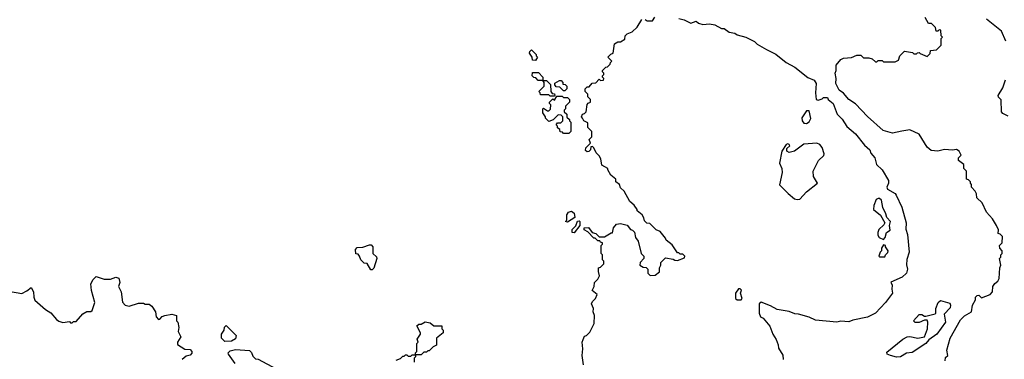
# Model space of a CAD drawing. Extents: x 1861455 to 2058065, y 200073 to 437907.
# Tile 467 of 574: x 1949640 to 1957056, y 368776 to 371338. Entities that reach past the tile are written whole.
import ezdxf

# ---------------------------------------------------------------- set-up
doc = ezdxf.new("R2010")
doc.units = 0

msp = doc.modelspace()

# ---------------------------------------------------------------- linework, layer by layer
at = {"layer": '0CON05XD'}
for points in [[(1954015, 369660), (1954008.3, 369668.3), (1953995, 369670), (1953975, 369690), (1953965, 369690), (1953918.3, 369738.3), (1953891.7, 369751.7), (1953891.7, 369768.3), (1953925, 369770), (1953951.7, 369731.7), (1953980, 369725), (1954005, 369700), (1954045, 369700), (1954095, 369730), (1954105, 369730), (1954113, 369767), (1954133.9, 369796.1), (1954165, 369800), (1954215, 369787.5), (1954240, 369755), (1954255, 369750), (1954270, 369735), (1954277.5, 369695), (1954297, 369667), (1954320, 369575), (1954340, 369555), (1954340, 369535), (1954312.5, 369505), (1954310, 369485), (1954335, 369470), (1954358.3, 369468.3), (1954370, 369455), (1954370, 369425), (1954388.3, 369408.3), (1954425, 369410), (1954460, 369435), (1954460, 369465), (1954470, 369485), (1954470, 369505), (1954505, 369540), (1954561.7, 369531.7), (1954575, 369522.5), (1954595, 369520), (1954648.3, 369541.7), (1954650, 369555), (1954635, 369570), (1954615, 369570), (1954605, 369580), (1954595, 369580), (1954555, 369640), (1954510, 369675), (1954505, 369690), (1954465, 369740), (1954433, 369753), (1954385, 369800), (1954363, 369803), (1954345, 369820), (1954341.7, 369841.7), (1954327.5, 369865), (1954290, 369895), (1954290, 369905), (1954269.3, 369939.3), (1954236.4, 369966.4), (1954193, 370043), (1954165, 370070), (1954157.5, 370095), (1954130, 370115), (1954130, 370135), (1954092.5, 370165), (1954070, 370205), (1954070, 370215), (1954025, 370240), (1954017, 370287), (1954005, 370310), (1953983, 370333), (1953965, 370370), (1953955, 370380), (1953941.7, 370378.3), (1953940, 370355), (1953927, 370343), (1953915, 370340), (1953901.7, 370351.7), (1953905, 370370), (1953940, 370405), (1953930, 370435), (1953950, 370455), (1953950, 370495), (1953920, 370525), (1953918.3, 370558.3), (1953890, 370575), (1953880, 370595), (1953872.5, 370605), (1953880, 370625), (1953895, 370630), (1953907, 370643), (1953913, 370697), (1953921.7, 370708.3), (1953940, 370715), (1953940, 370735), (1953920, 370755), (1953920, 370775), (1953900, 370795), (1953900, 370815), (1953915, 370830), (1953928.3, 370831.7), (1953951.7, 370858.3), (1953978.3, 370861.7), (1954005, 370890), (1954015, 370880), (1954038.3, 370881.7), (1954040, 370895), (1954030, 370905), (1954030, 370915), (1954040, 370925), (1954040, 370935), (1954030, 370945), (1954030, 370955), (1954055, 370980), (1954068.3, 370981.7), (1954088.3, 371001.7), (1954090, 371015), (1954100, 371025), (1954070, 371055), (1954091.7, 371078.3), (1954110, 371085), (1954120, 371155), (1954145, 371170), (1954165, 371170), (1954198.3, 371191.7), (1954200, 371215), (1954215, 371230), (1954253, 371247), (1954290, 371280), (1954325, 371340)], [(1954351.7, 371338.3), (1954365, 371330), (1954405, 371330), (1954423.6, 371356.4)], [(1954605, 371347.5), (1954645, 371337.5), (1954695, 371312.5), (1954735, 371327.5), (1954751.7, 371311.7), (1954785, 371302.5), (1954835, 371306.7), (1954875, 371297.5), (1954925, 371270), (1954945, 371270), (1954983, 371243), (1955025, 371236.7), (1955045, 371222.5), (1955110, 371205), (1955175, 371172.5), (1955195, 371152.5), (1955265, 371112.5), (1955335, 371077.5), (1955413.9, 371013.9), (1955478.3, 370978.3), (1955575, 370902.5), (1955625, 370882.5), (1955640, 370855), (1955633.3, 370785), (1955640, 370735), (1955655, 370730), (1955685, 370740), (1955695, 370750), (1955725, 370750), (1955730, 370735), (1955767.5, 370705), (1955797.5, 370625), (1955835, 370587.5), (1955870.7, 370530.7), (1955935, 370477.5), (1956002, 370392), (1956042.5, 370355), (1956051.7, 370331.7), (1956080, 370295), (1956092.5, 370245), (1956136.1, 370206.1), (1956182.5, 370125), (1956182.5, 370105), (1956170, 370075), (1956175, 370060), (1956235, 370027.5), (1956242.5, 370015), (1956283.9, 369923.9), (1956316.2, 369805), (1956313, 369757), (1956326.1, 369716.1), (1956340, 369585), (1956322.2, 369527.8), (1956318.8, 369488.8), (1956327.5, 369455), (1956318.8, 369425), (1956287.5, 369395), (1956201.7, 369358.3), (1956211.2, 369335), (1956207.5, 369305), (1956213.8, 369275), (1956161.2, 369205), (1956086.2, 369125), (1956025, 369093.3), (1955915, 369070), (1955885, 369057.5), (1955825, 369063.3), (1955795, 369056.7), (1955635, 369070), (1955585, 369092.5), (1955505, 369117.5), (1955478.3, 369118.3), (1955435, 369137.5), (1955345, 369152.5), (1955295, 369180), (1955225, 369207.5), (1955210, 369195), (1955210, 369125), (1955220, 369095), (1955240, 369085), (1955290, 369025), (1955312.5, 368965), (1955337.5, 368925), (1955352.5, 368885), (1955355, 368860), (1955387, 368807), (1955390, 368775)], [(1956610, 368765), (1956611.7, 368788.3), (1956630, 368805), (1956622.5, 368845), (1956648.8, 368935), (1956725, 369072.5), (1956755, 369103.3), (1956810, 369135), (1956817.5, 369185), (1956840, 369225), (1956840, 369245), (1956851.7, 369258.3), (1956865, 369260), (1956885, 369240), (1956950, 369265), (1956967.5, 369285), (1956970, 369325), (1956983.6, 369346.4), (1957007.5, 369365), (1957017.5, 369385), (1957022.5, 369465), (1957030, 369485), (1957020, 369535), (1957030, 369545), (1957030, 369565), (1957040, 369575), (1957040, 369595), (1957023, 369613), (1957020, 369635), (1957040, 369655), (1957041.7, 369701.7), (1957025, 369720), (1957010, 369725), (1957011.7, 369751.7), (1956997.5, 369785), (1956967.5, 369835), (1956922.5, 369885), (1956890, 369955), (1956850, 369995), (1956847.5, 370025), (1956837.5, 370045), (1956810, 370075), (1956810, 370095), (1956800, 370105), (1956800, 370115), (1956785, 370130), (1956770, 370135), (1956770, 370195), (1956750, 370215), (1956750, 370245), (1956710, 370275), (1956710, 370295), (1956730, 370315), (1956716.4, 370346.4), (1956695, 370357.5), (1956665, 370352.5), (1956605, 370357.5), (1956555, 370346.7), (1956505, 370350), (1956475.9, 370375.9), (1956414.1, 370474.1), (1956345, 370506.2), (1956284.1, 370495.9), (1956215, 370481.2), (1956142.7, 370502.7), (1956026.1, 370606.1), (1955935, 370703.3), (1955886.1, 370736.1), (1955845, 370782.5), (1955812.5, 370805), (1955787.5, 370855), (1955790, 370895), (1955782.5, 370935), (1955790, 370955), (1955790, 370995), (1955823.6, 371036.4), (1955843.6, 371046.4), (1955905, 371052.5), (1955945, 371070), (1955975, 371070), (1955995, 371050), (1956035, 371050), (1956061.7, 371041.7), (1956085, 371020), (1956095, 371020), (1956105, 371030), (1956135, 371030), (1956145, 371020), (1956235, 371020), (1956258.3, 371031.7), (1956270, 371065), (1956305, 371100), (1956365, 371090), (1956375, 371080), (1956395, 371080), (1956401.7, 371088.3), (1956415, 371090), (1956421.7, 371081.7), (1956475, 371060), (1956497, 371083), (1956500, 371105), (1956545, 371110), (1956580, 371145), (1956580, 371195), (1956590, 371205), (1956580, 371215), (1956578.3, 371258.3), (1956565, 371260), (1956555, 371250), (1956541.7, 371251.7), (1956538.3, 371278.3), (1956508.3, 371308.3), (1956485, 371310), (1956460, 371355)], [(1957067.8, 371175), (1957035, 371250), (1956922.1, 371342.1)], [(1953525, 371030), (1953501.7, 371031.7), (1953500, 371055), (1953480, 371085), (1953481.7, 371098.3), (1953495, 371110), (1953530, 371075), (1953530, 371065), (1953540, 371055), (1953525, 371030)], [(1953580, 370880), (1953575, 370880), (1953545, 370880), (1953528.3, 370898.3), (1953511.7, 370901.7), (1953500, 370915), (1953501.7, 370938.3), (1953548.3, 370938.3), (1953580, 370905), (1953580, 370880)], [(1953665, 370760), (1953635, 370760), (1953625, 370770), (1953561.7, 370771.7), (1953560, 370785), (1953550, 370795), (1953590, 370835), (1953590, 370865), (1953580, 370880), (1953608.3, 370878.3), (1953638.3, 370848.3), (1953640, 370795), (1953651.7, 370781.7), (1953668.3, 370778.3), (1953670, 370765), (1953665, 370760)], [(1953745, 370800), (1953735, 370800), (1953708.3, 370828.3), (1953681.7, 370831.7), (1953670, 370845), (1953671.7, 370858.3), (1953705, 370880), (1953718.3, 370878.3), (1953730, 370865), (1953731.7, 370851.7), (1953748.3, 370848.3), (1953760, 370835), (1953760, 370815), (1953745, 370800)], [(1957085, 370608.8), (1957045, 370629.2), (1957035, 370642.5), (1957032.1, 370732.1), (1957012.5, 370752.5), (1957010.8, 370765), (1957045.3, 370824.7), (1957065.4, 370885)], [(1953775, 370480), (1953735, 370480), (1953728.3, 370488.3), (1953711.7, 370491.7), (1953708.3, 370508.3), (1953691.7, 370521.7), (1953690, 370535), (1953680, 370545), (1953691.7, 370558.3), (1953715, 370560), (1953730, 370575), (1953730, 370605), (1953718.3, 370618.3), (1953695, 370620), (1953658.3, 370581.7), (1953625, 370570), (1953600, 370595), (1953600, 370605), (1953580, 370635), (1953580, 370665), (1953585, 370670), (1953615, 370650), (1953625, 370650), (1953638.3, 370661.7), (1953640, 370695), (1953630, 370705), (1953630, 370715), (1953655, 370740), (1953668.3, 370731.7), (1953685, 370760), (1953725, 370760), (1953735, 370750), (1953765, 370750), (1953780, 370735), (1953780, 370715), (1953750, 370685), (1953750, 370665), (1953740, 370655), (1953741.7, 370641.7), (1953760, 370625), (1953761.7, 370601.7), (1953780, 370585), (1953780, 370575), (1953790, 370565), (1953790, 370495), (1953775, 370480)], [(1955565, 370553.3), (1955585, 370566.7), (1955598.3, 370591.7), (1955585, 370650), (1955565, 370650), (1955531.7, 370598.3), (1955533.8, 370575), (1955545, 370557.5), (1955565, 370553.3)], [(1955495, 369980), (1955515, 369982.5), (1955565, 370040), (1955650, 370105), (1955618.8, 370155), (1955616, 370195), (1955656.2, 370275), (1955696.7, 370313.3), (1955700, 370325), (1955684.4, 370374.4), (1955666.7, 370395), (1955645, 370406.2), (1955545, 370398.8), (1955475, 370346.2), (1955435, 370336.2), (1955417, 370347), (1955417.5, 370365), (1955440, 370385), (1955436.7, 370395), (1955425, 370401.2), (1955413.3, 370395), (1955380, 370345), (1955363.3, 370255), (1955380, 370215), (1955382.5, 370185), (1955363, 370093), (1955427, 370027), (1955475, 369987.5), (1955495, 369980)], [(1956145, 369680), (1956157.5, 369695), (1956167.5, 369732.5), (1956195, 369750), (1956190, 369785), (1956198, 369815), (1956170, 369845), (1956163.9, 369873.9), (1956140.7, 369920.7), (1956130, 369975), (1956115, 369988.8), (1956105, 369990), (1956090, 369980), (1956072.5, 369935), (1956070, 369905), (1956123, 369863), (1956156.7, 369805), (1956149.3, 369790.7), (1956110, 369755), (1956103, 369733), (1956103, 369713), (1956113.6, 369693.6), (1956145, 369680)], [(1953765, 369810), (1953750, 369815), (1953760, 369825), (1953760, 369865), (1953773.6, 369886.4), (1953795, 369892.5), (1953817, 369877), (1953820, 369845), (1953765, 369810)], [(1953815, 369730), (1953801.7, 369731.7), (1953800, 369755), (1953828.3, 369781.7), (1953841.7, 369818.3), (1953855, 369820), (1953860, 369815), (1953860, 369785), (1953815, 369730)], [(1952295, 369450), (1952285, 369450), (1952258.3, 369498.3), (1952235, 369500), (1952210, 369525), (1952200, 369555), (1952188.3, 369568.3), (1952171.7, 369571.7), (1952170, 369605), (1952181.7, 369618.3), (1952225, 369622.5), (1952275, 369640), (1952288.3, 369638.3), (1952300, 369625), (1952300, 369575), (1952328.3, 369548.3), (1952330, 369535), (1952307, 369463), (1952295, 369450)], [(1953887.5, 368735), (1953877.5, 368805), (1953882.5, 368855), (1953877.5, 368905), (1953883.6, 368926.4), (1953895, 368950), (1953910, 368955), (1953935, 368980), (1953966.7, 369045), (1953970, 369105), (1953960, 369135), (1953961.7, 369158.3), (1953947.5, 369195), (1953955, 369212.5), (1953977.5, 369235), (1953990, 369265), (1953952.5, 369295), (1953967.5, 369325), (1953970, 369355), (1953995, 369380), (1954007.5, 369405), (1953998.3, 369438.3), (1954000, 369465), (1954015, 369470), (1954040, 369495), (1954040, 369515), (1954030, 369525), (1954030, 369565), (1954020, 369575), (1954020, 369635), (1954030, 369645), (1954030, 369655), (1954015, 369660)], [(1956155, 369550), (1956160, 369565), (1956178.3, 369581.7), (1956180, 369595), (1956160, 369625), (1956160, 369635), (1956145, 369640), (1956130, 369615), (1956130, 369595), (1956120, 369585), (1956110, 369555), (1956115, 369550), (1956155, 369550)], [(1949555, 369290), (1949655, 369273.3), (1949695, 369291.2), (1949727, 369317), (1949743.8, 369285), (1949746.7, 369245), (1949755, 369222.5), (1949835, 369152.5), (1949875, 369127.5), (1949917, 369077), (1949935, 369062.5), (1949965, 369052.5), (1950015, 369060), (1950021.7, 369051.7), (1950035, 369050), (1950045, 369060), (1950065, 369060), (1950115, 369120), (1950145, 369137.5), (1950175, 369137.5), (1950186.1, 369143.9), (1950205.6, 369205), (1950181.2, 369295), (1950175.8, 369345), (1950192.4, 369377.6), (1950215, 369400), (1950275, 369379.7), (1950325, 369380), (1950365, 369394.2), (1950387.7, 369387.7), (1950394, 369355), (1950383.3, 369325), (1950404.2, 369285), (1950415, 369207.5), (1950435, 369183.3), (1950465, 369177.5), (1950535, 369200), (1950571.7, 369198.3), (1950585, 369192.5), (1950615, 369192.5), (1950635, 369177.5), (1950663.3, 369135), (1950667.5, 369095), (1950685, 369076.7), (1950695, 369077.5), (1950712, 369098), (1950733.6, 369106.4), (1950786.7, 369116.7), (1950820, 369105), (1950820, 369065), (1950830, 369055), (1950837.5, 369015), (1950832.5, 368985), (1950852.5, 368945), (1950827.5, 368905), (1950828.3, 368888.3), (1950885, 368852.5), (1950925, 368850), (1950937.5, 368835), (1950937, 368823), (1950925, 368807.5), (1950895, 368800), (1950862.5, 368775)], [(1955045, 369223.3), (1955075, 369223.8), (1955082.5, 369235), (1955070, 369275), (1955077, 369297), (1955067, 369307), (1955053, 369307), (1955032.5, 369275), (1955032.5, 369235), (1955045, 369223.3)], [(1956245, 368791.1), (1956197.5, 368805), (1956174, 368815), (1956170.5, 368829.5), (1956291.7, 368928.3), (1956325, 368944.4), (1956345, 368947.1), (1956405, 368934.2), (1956455, 368946.2), (1956476.2, 369005), (1956480, 369055), (1956475, 369070), (1956455, 369070), (1956415, 369053.3), (1956385, 369053.3), (1956372.5, 369065), (1956415, 369114), (1956434.1, 369114.1), (1956455, 369100), (1956465, 369100), (1956535, 369120), (1956540, 369125), (1956540.7, 369159.3), (1956557.5, 369205), (1956575, 369220), (1956645, 369200), (1956650, 369185), (1956647.2, 369162.8), (1956603.6, 369116.4), (1956612.5, 369055), (1956548.6, 368965), (1956486.9, 368923.1), (1956465, 368894.4), (1956362, 368828), (1956318.6, 368821.4), (1956275, 368793.3), (1956245, 368791.1)], [(1951185, 368910), (1951160, 368935), (1951160, 368965), (1951180, 368995), (1951181.7, 369018.3), (1951195, 369030), (1951270, 368955), (1951265, 368930), (1951235, 368912.5), (1951185, 368910)], [(1952665, 368810), (1952620, 368810), (1952620, 368825), (1952630, 368835), (1952630, 368895), (1952640, 368905), (1952633, 368927), (1952660, 368965), (1952660, 368975), (1952631.7, 369028.3), (1952645, 369040), (1952665, 369040), (1952695, 369057.5), (1952731.7, 369051.7), (1952758.3, 369028.3), (1952818.3, 369028.3), (1952820, 369005), (1952830, 368995), (1952830, 368975), (1952780, 368935), (1952778.3, 368881.7), (1952755, 368870), (1952725, 368840), (1952715, 368840), (1952705, 368830), (1952685, 368830), (1952665, 368810)], [(1951263.3, 368743.3), (1951212.5, 368815), (1951210, 368825), (1951225, 368840), (1951265, 368850), (1951371.7, 368841.7), (1951387, 368827), (1951395, 368800), (1951415, 368780), (1951435, 368777.5), (1951572.5, 368705)], [(1952475, 368770), (1952508.3, 368781.7), (1952525, 368800), (1952535, 368800), (1952545, 368810), (1952555, 368810), (1952565, 368800), (1952585, 368800), (1952595, 368810), (1952620, 368810), (1952620, 368795), (1952610, 368785), (1952610, 368755)]]:
    msp.add_lwpolyline(points, dxfattribs=at)

doc.saveas('drawing.dxf')
